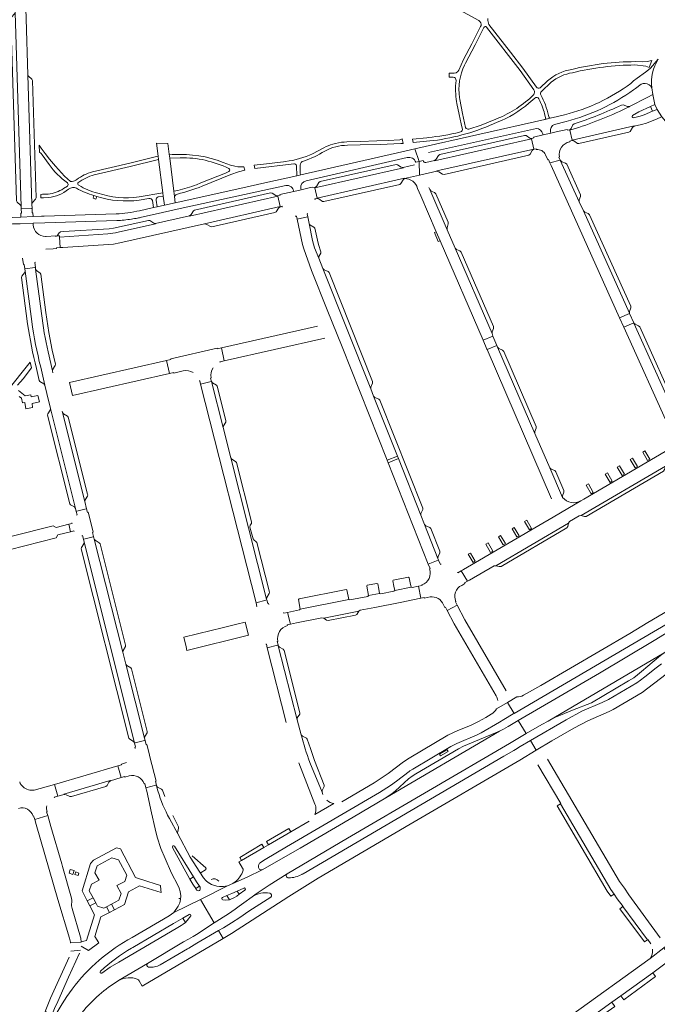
# Model space of a CAD drawing. Header units: metres. Extents: x 166325 to 190320, y 381923 to 404576.
# Tile 346 of 656: x 174056 to 174343, y 388693 to 389136. Entities that reach past the tile are written whole.
import ezdxf

# ---------------------------------------------------------------- set-up
doc = ezdxf.new("R2010")
doc.units = ezdxf.units.M
for name, color, linetype, lineweight in [('B-WE-OG-WATER_MEER-GV', 8, 'Continuous', 18), ('B-WE-VH-VERHARDING_ASFALT-GV', 8, 'Continuous', 18), ('B-WE-VH-VERHARDING_BETON-GV', 8, 'Continuous', 18), ('B-WE-VH-VERHARDING_BETONSTRAATSTEEN-GV', 8, 'Continuous', 18), ('B-WE-VH-VERHARDING_STRAATBAKSTEEN-GV', 8, 'Continuous', 18)]:
    doc.layers.add(name, color=color, linetype=linetype, lineweight=lineweight)

msp = doc.modelspace()

# ---------------------------------------------------------------- linework, layer by layer
at = {"layer": 'B-WE-OG-WATER_MEER-GV', "flags": 128}
msp.add_lwpolyline([(174089.197, 388741.18), (174090.397, 388738.99), (174091.228, 388737.474), (174094.022, 388736.655), (174095.182, 388737.267), (174097.449, 388738.464), (174100.824, 388740.245), (174101.773, 388743.241), (174099.937, 388746.789), (174103.446, 388748.64), (174104.374, 388751.425), (174100.657, 388758.378), (174097.679, 388759.277), (174091.006, 388755.707), (174089.99, 388752.551), (174091.884, 388749.241), (174088.451, 388747.402), (174087.463, 388744.343)], close=True, dxfattribs=at)
at = {"layer": 'B-WE-VH-VERHARDING_ASFALT-GV', "flags": 128}
for points in [[(174057.708, 389183.494), (174057.168, 389201.172), (174056.477, 389224.355), (174056.473, 389224.704), (174056.263, 389224.698), (174051.846, 389224.557), (174051.527, 389224.546), (174052.149, 389207.624), (174052.54, 389194.749), (174052.9, 389183.467), (174053.672, 389157.419), (174054.023, 389146.117), (174054.262, 389139.163), (174056.91, 389051.861), (174056.934, 389050.933), (174057.133, 389050.938), (174061.605, 389051.061), (174061.793, 389051.066), (174061.699, 389053.061), (174059.924, 389111.132), (174059.14, 389136.24)], [(174192.392, 389024.092), (174190.589, 389028.712), (174188.675, 389033.39), (174187.784, 389036.675), (174186.233, 389044.293), (174185.677, 389047.259), (174181.508, 389046.344), (174180.915, 389046.206), (174183.328, 389034.808), (174183.905, 389032.85), (174187.384, 389023.129), (174194.415, 389005.538), (174201.054, 388988.827), (174221.265, 388937.914), (174225.947, 388939.725), (174215.256, 388966.707), (174213.947, 388969.961)], [(174123.598, 388976.937), (174122.271, 388982.797), (174078.601, 388972.777), (174080.021, 388966.995)], [(174151.062, 388939.017), (174147.628, 388952.616), (174142.405, 388973.303), (174142.199, 388973.253), (174137.5, 388972.117), (174162.428, 388873.884), (174166.765, 388874.997), (174167.259, 388875.124), (174167.155, 388875.51)], [(174226.38, 388938.631), (174221.71, 388936.792), (174239.793, 388891.241), (174244.244, 388892.987), (174244.433, 388893.061), (174244.128, 388893.793), (174238.131, 388908.995), (174236.459, 388913.193)], [(174089.755, 388902.435), (174089.477, 388903.568), (174089.281, 388903.519), (174085.048, 388902.444), (174084.851, 388902.394), (174085.168, 388901.142), (174107.845, 388810.928), (174108.067, 388810.978), (174112.356, 388811.944), (174112.569, 388811.993), (174112.301, 388812.987), (174103.913, 388846.229), (174102.537, 388851.722)], [(174276.32, 388810.666), (174277.094, 388811.12), (174279.215, 388812.363), (174283.8, 388815.049), (174280.246, 388820.934), (174275.686, 388818.263), (174273.589, 388817.065), (174271.782, 388816.114), (174220.781, 388786.199), (174206.023, 388777.453), (174182.248, 388763.557), (174165.131, 388753.885), (174158.456, 388750.591), (174151.958, 388747.728), (174149.563, 388746.71), (174137.464, 388740.5), (174143.643, 388729.962), (174150.092, 388734.124), (174152.98, 388736.193), (174154.886, 388737.558), (174156.989, 388739.065), (174160.754, 388741.762), (174162.543, 388743.044), (174168.262, 388746.887), (174176.464, 388752.064), (174203.57, 388768.035)], [(174096.986, 388793.89), (174101.832, 388795.297), (174100.293, 388800.583), (174071.839, 388792.199), (174073.365, 388786.908), (174076.17, 388787.751), (174076.142, 388787.873), (174096.931, 388794.037)], [(174340.663, 388707.617), (174343.033, 388709.33), (174349.267, 388713.968), (174345.678, 388718.794), (174339.429, 388713.984), (174303.722, 388688.272), (174307.107, 388683.361), (174310.333, 388685.686), (174322.285, 388694.327), (174326.317, 388697.243)]]:
    msp.add_lwpolyline(points, close=True, dxfattribs=at)
for points in [[(174252.004, 389141.22), (174254.028, 389140.129), (174262.545, 389135.541)], [(174282.301, 389114.08), (174276.672, 389121.317), (174267.001, 389133.751), (174266.5, 389135.495), (174266.541, 389136.488)], [(174263.488, 389133.231), (174263.26, 389132.775), (174259.419, 389125.102), (174255.674, 389118), (174253.567, 389113.246)], [(174256.093, 389115.444), (174256.546, 389116.309), (174260.875, 389124.575), (174264.8, 389132.42)], [(174266, 389132.586), (174281.118, 389113.014), (174287.276, 389104.363)], [(174343.107, 389118.197), (174339.557, 389114.089), (174338.769, 389113.37), (174337.391, 389112.238), (174333.666, 389109.676), (174332.043, 389108.339), (174330.766, 389107.287)], [(174332.624, 389115.541), (174337.503, 389115.035), (174339.017, 389114.473), (174340.254, 389117.545), (174338.075, 389117.047), (174336.04, 389116.905), (174332.746, 389117.035)], [(174250.563, 389111.864), (174250.289, 389111.885), (174249.135, 389111.852), (174249.184, 389110.037), (174250.968, 389110.031)], [(174288.344, 389105.506), (174282.301, 389114.08)], [(174293.321, 389108.365), (174290.083, 389105.297)], [(174290.619, 389103.623), (174294.967, 389107.791)], [(174332.046, 389104.401), (174332.885, 389105.019), (174335.394, 389106.866), (174336.303, 389107.188), (174337.264, 389107.258)], [(174340.279, 389105.264), (174340.711, 389102.269), (174341.629, 389097.723), (174342.662, 389095.59), (174344.718, 389092.261), (174346.383, 389090.271), (174348.131, 389088.523), (174349.925, 389086.95), (174352.423, 389085.286)], [(174252.549, 389099.058), (174252.7, 389098.278), (174253.68, 389093.242), (174254.605, 389089.087), (174255.176, 389086.523)], [(174256.589, 389087.39), (174255.173, 389093.715), (174254.034, 389100.06), (174253.878, 389100.931)], [(174285.016, 389098.339), (174287.63, 389100.678)], [(174331.543, 389092.864), (174334.43, 389094.515), (174339.636, 389096.827), (174341.629, 389097.723), (174340.711, 389102.269), (174338.363, 389101.071), (174330.163, 389096.891), (174330.214, 389096.8)], [(174342.615, 389091.383), (174344.325, 389092.091), (174344.718, 389092.261), (174342.662, 389095.59), (174340.577, 389094.721), (174336.846, 389093.195), (174334.923, 389092.583), (174331.994, 389091.851)], [(174301.036, 389093.177), (174297.791, 389092.397), (174294.499, 389091.605), (174292.201, 389091.071), (174233.715, 389077.861), (174235.678, 389072.129), (174237.491, 389072.54)], [(174270.811, 389091.436), (174270.091, 389091.144), (174263.614, 389088.518), (174258.07, 389086.64)], [(174292.071, 389093.55), (174292.613, 389091.41), (174292.201, 389091.071), (174294.499, 389091.605), (174294.164, 389091.968), (174293.79, 389092.843)], [(174296.516, 389088.851), (174301.779, 389090.164)], [(174305.834, 389086.925), (174303.353, 389086.306), (174304.385, 389081.765), (174332.266, 389088.14), (174332.3, 389088.019), (174335.629, 389088.801), (174337.759, 389089.452), (174342.615, 389091.383)], [(174239.889, 389076.154), (174288.344, 389087)], [(174291.292, 389084.627), (174291.42, 389084.084), (174294.924, 389084.888), (174294.768, 389085.515)], [(174228.473, 389080.272), (174227.997, 389082.382), (174227.081, 389081.884), (174221.753, 389081.539), (174216.698, 389081.41), (174209.288, 389081.22), (174203.276, 389080.965), (174202.049, 389080.913)], [(174203.472, 389079.44), (174209.169, 389079.673), (174218.252, 389079.872), (174227.41, 389080.319), (174228.473, 389080.272)], [(174239.693, 389082.892), (174239.142, 389082.835), (174232.729, 389082.17), (174233.071, 389080.675), (174242.001, 389081.561)], [(174287.204, 389077.747), (174286.136, 389082.3), (174242.628, 389072.493), (174242.606, 389072.616), (174238.666, 389071.746)], [(174076.321, 389065.534), (174072.305, 389070.027), (174069.668, 389073.229), (174067.722, 389075.825), (174065.942, 389078.201), (174065.007, 389079.449), (174065.102, 389076.323), (174065.858, 389075.743), (174065.912, 389075.702), (174066.341, 389075.095), (174069.422, 389070.741)], [(174234.19, 389071.792), (174235.678, 389072.129), (174233.715, 389077.861), (174229.255, 389076.798), (174182.563, 389066.143), (174180.791, 389065.736), (174166.329, 389062.531), (174156.477, 389060.348), (174126.143, 389053.627), (174121.283, 389052.55), (174117.985, 389051.82), (174116.372, 389051.442), (174110.107, 389050.046)], [(174192.927, 389078.363), (174187.841, 389075.645)], [(174237.491, 389072.54), (174235.678, 389072.129), (174235.828, 389065.978), (174243.663, 389067.746), (174243.615, 389067.962), (174287.204, 389077.747)], [(174089.739, 389066.171), (174105.913, 389069.861), (174118.616, 389073.003), (174118.419, 389074.511), (174116.507, 389074.036), (174105.719, 389071.358), (174088.935, 389067.529)], [(174124.783, 389075.242), (174123.422, 389075.425), (174123.645, 389073.641), (174128.392, 389073.858)], [(174156.974, 389069.823), (174154.2, 389069.799), (174152.854, 389070.065), (174150.931, 389070.447), (174149.369, 389071.062), (174147.606, 389071.756)], [(174175.711, 389072.167), (174174.771, 389072.06), (174165.717, 389071.03), (174161.587, 389070.56), (174161.932, 389069.085), (174179.331, 389071.175)], [(174184.897, 389063.545), (174230.368, 389073.888)], [(174229.182, 389064.478), (174235.828, 389065.978), (174235.678, 389072.129), (174234.19, 389071.792)], [(174150.226, 389067.733), (174148.726, 389066.956), (174137.629, 389062.511), (174135.72, 389061.747)], [(174138.157, 389061.051), (174151.097, 389066.314), (174154.606, 389067.566), (174157.34, 389068.259), (174156.974, 389069.823)], [(174180.649, 389070.236), (174180.791, 389065.736), (174182.563, 389066.143), (174182.303, 389066.745), (174182.211, 389070.575)], [(174233.568, 389070.631), (174228.586, 389069.479), (174228.604, 389069.311), (174188.907, 389060.295), (174189.944, 389055.68), (174229.123, 389064.653), (174229.182, 389064.478)], [(174079.122, 389063.162), (174076.321, 389065.534)], [(174077.679, 389061.126), (174075.975, 389059.969)], [(174111.018, 389047.088), (174115.708, 389048.158), (174128.388, 389051.05), (174175.827, 389061.406)], [(174127.252, 389059.14), (174125.499, 389058.786), (174125.788, 389056.468)], [(174179.342, 389058.712), (174182.743, 389059.479), (174182.617, 389060.049)], [(174069.028, 389057.498), (174066.904, 389057.434), (174066.508, 389057.422), (174065.705, 389057.398), (174065.748, 389055.827), (174066.947, 389055.882), (174069.166, 389055.983)], [(174089.613, 389056.832), (174090.882, 389056.459)], [(174139.286, 389044.151), (174173.209, 389051.945), (174172.263, 389056.59), (174132.557, 389047.634), (174132.552, 389047.765), (174117.296, 389044.336), (174117.332, 389044.146), (174100.443, 389040.334)], [(174118.509, 389056.247), (174120.76, 389056.562), (174120.571, 389058.014), (174109.87, 389056.32)], [(174109.94, 389054.793), (174114.303, 389055.51)], [(174115.951, 389054.656), (174116.372, 389051.442), (174117.985, 389051.82), (174117.509, 389054.734)], [(174030.047, 389041.369), (174041.128, 389043.202), (174044.231, 389043.551), (174051.826, 389044.036), (174053.07, 389044.085), (174056.51, 389044.22), (174062.297, 389044.448), (174067.548, 389044.591), (174099.832, 389045.594)], [(174099.563, 389048.615), (174067.177, 389047.575), (174065.978, 389047.537), (174062.255, 389047.393), (174056.769, 389047.18), (174052.975, 389047.033), (174048.913, 389046.876), (174046.114, 389046.677), (174043.833, 389046.515), (174040.998, 389046.23), (174032.001, 389044.859)], [(174095.796, 389039.643), (174074.175, 389038.217), (174074.482, 389033.441), (174075.698, 389033.535), (174098.334, 389034.99), (174101.281, 389035.561), (174139.286, 389044.151)], [(174066.015, 389003.879), (174063.388, 389023.848), (174063.306, 389024.501), (174063.113, 389024.476), (174058.762, 389023.923), (174058.552, 389023.896), (174058.698, 389022.901), (174061.666, 389000.313)], [(174201.054, 388988.827), (174194.415, 389005.538)], [(174190.1, 388998.184), (174146.849, 388988.396), (174148.179, 388982.544), (174193.348, 388992.836)], [(174071.151, 388977.223), (174070.983, 388978.028), (174069.013, 388986.567)], [(174065.684, 388979.708), (174067.575, 388971.639), (174068.47, 388967.919), (174070.099, 388961.143), (174081.358, 388916.27), (174081.684, 388914.934), (174081.881, 388914.983), (174086.123, 388916.035), (174086.335, 388916.088), (174085.515, 388919.302), (174075.475, 388959.315), (174075.347, 388959.907)], [(174080.021, 388966.995), (174078.601, 388972.777)], [(174079.124, 388905.804), (174078.312, 388909.148), (174072.57, 388907.68), (174071.306, 388908.451), (174052.847, 388903.723), (174042.612, 388901.032), (174042.462, 388900.988), (174042.443, 388900.983), (174033.43, 388898.928)], [(174044.305, 388895.85), (174072.649, 388903.064), (174073.39, 388904.364), (174079.124, 388905.804)], [(174396.313, 388894.21), (174366.82, 388874.72), (174349.751, 388862.175), (174341.291, 388856.843), (174316.689, 388842.279), (174280.246, 388820.934), (174283.8, 388815.049), (174290.751, 388819.122), (174293.601, 388820.686), (174345.742, 388851.304), (174392.701, 388879.349)], [(174252.743, 388872.739), (174248.286, 388870.438), (174251.496, 388864.402), (174270.358, 388831.958)], [(174274.782, 388834.348), (174256.195, 388866.168), (174252.743, 388872.739)], [(174180.85, 388821.306), (174172.425, 388854.519), (174172.335, 388854.895), (174172.126, 388854.842), (174167.484, 388853.658), (174176.028, 388820.054)], [(174270.386, 388826.239), (174275.314, 388829.1), (174279.578, 388831.576)], [(174182.723, 388814.519), (174180.85, 388821.306)], [(174181.641, 388801.955), (174188.898, 388783.331)], [(174192.481, 388787.752), (174192.122, 388788.704), (174186.644, 388802.139)], [(174118.362, 388789.32), (174117.722, 388791.641), (174117.662, 388791.885), (174117.468, 388791.835), (174112.964, 388790.685), (174113.332, 388789.25), (174115.425, 388779.497), (174117.099, 388772.233), (174118.072, 388768.561), (174119.731, 388763.376), (174121.544, 388758.855), (174124.473, 388752.355), (174127.229, 388746.983), (174127.922, 388745.604), (174128.386, 388744.132), (174128.629, 388742.211), (174128.461, 388740.466), (174128.46, 388740.451), (174128.198, 388739.079), (174127.508, 388737.442), (174125.483, 388734.694), (174137.464, 388740.5), (174149.563, 388746.71), (174147.827, 388746.335), (174146.165, 388746.311), (174146.052, 388746.309), (174144.873, 388746.489), (174142.416, 388747.303), (174141.193, 388747.977), (174141.092, 388748.057), (174139.889, 388749.014), (174138.796, 388750.27), (174137.158, 388752.853), (174132.885, 388759.588), (174127.26, 388769.989)], [(174127.26, 388769.989), (174123.489, 388776.83)], [(174135.328, 388745.416), (174134.041, 388747.455), (174132.697, 388749.586), (174124.881, 388763.865)], [(174125.799, 388764.402), (174134.391, 388750.649)], [(174134.391, 388750.649), (174135.745, 388748.481), (174137.033, 388746.42)], [(174147.365, 388741.369), (174149.372, 388742.237), (174151.61, 388743.204), (174153.973, 388744.227), (174156.898, 388745.646)], [(174157.452, 388744.752), (174154.839, 388742.831)], [(174100.673, 388704.103), (174113.672, 388711.799), (174129.913, 388721.412), (174132.092, 388722.7), (174134.183, 388723.937), (174135.648, 388724.803), (174143.643, 388729.962), (174137.464, 388740.5), (174125.483, 388734.694), (174123.369, 388733.141), (174106.742, 388723.436)], [(174154.839, 388742.831), (174153.801, 388742.065), (174152.704, 388741.385), (174150.482, 388740.346), (174148.894, 388740.177), (174147.437, 388740.401)], [(174133.156, 388733.147), (174131.539, 388731.039), (174130.703, 388730.235), (174129.756, 388729.482), (174128.742, 388728.822), (174126.528, 388727.521), (174100.721, 388712.344), (174096.93, 388710.02), (174093.155, 388707.462)], [(174125.311, 388729.67), (174127.481, 388730.934), (174129.609, 388732.174), (174132.401, 388733.799)], [(174106.526, 388718.67), (174107.02, 388718.959), (174125.311, 388729.67)], [(174079.789, 388700.193), (174077.496, 388696.946), (174075.283, 388693.568), (174072.707, 388689.16), (174071.883, 388687.585), (174070.31, 388684.581), (174067.917, 388678.713), (174052.901, 388638.852), (174051.097, 388634.716)]]:
    msp.add_lwpolyline(points, dxfattribs=at)
at = {"layer": 'B-WE-VH-VERHARDING_ASFALT-GV'}
for points in [[(174262.545, 389135.541, -0.2887903), (174263.488, 389133.231)], [(174264.8, 389132.42, -0.5035239), (174266, 389132.586)], [(174332.746, 389117.035, 0.0615231), (174304.261, 389113.529)], [(174340.279, 389105.264, -0.1791583), (174343.107, 389118.197)], [(174253.567, 389113.246, -0.3304565), (174250.563, 389111.864)], [(174253.878, 389100.931, -0.1566563), (174256.093, 389115.444)], [(174304.261, 389113.529, 0.144611), (174293.321, 389108.365)], [(174294.967, 389107.791, -0.1322738), (174304.6, 389112.049)], [(174304.6, 389112.049, -0.057826), (174332.624, 389115.541)], [(174250.968, 389110.031, -0.4345165), (174252.287, 389108.525)], [(174252.287, 389108.525, 0.0760763), (174252.549, 389099.058)], [(174330.766, 389107.287, -0.0997811), (174301.036, 389093.177)], [(174337.264, 389107.258, -0.2684278), (174340.279, 389105.264)], [(174287.276, 389104.363, -0.2496074), (174287.194, 389102.229)], [(174290.083, 389105.297, -0.3960472), (174288.344, 389105.506)], [(174290.313, 389102.048, -0.3150471), (174290.619, 389103.623)], [(174301.779, 389090.164, 0.0947635), (174332.046, 389104.401)], [(174287.194, 389102.229, -0.0952781), (174270.811, 389091.436)], [(174270.816, 389089.822, 0.0847289), (174285.016, 389098.339)], [(174287.63, 389100.678, -0.4960163), (174289.49, 389100.275)], [(174289.49, 389100.275, -0.059259), (174292.071, 389093.55)], [(174293.79, 389092.843, 0.0759766), (174290.313, 389102.048)], [(174242.001, 389081.561, 0.0776202), (174270.816, 389089.822)], [(174331.994, 389091.851, -0.8071261), (174331.543, 389092.864)], [(174253.855, 389085.369, -0.0335907), (174239.693, 389082.892)], [(174255.176, 389086.523, -0.3803865), (174253.855, 389085.369)], [(174258.07, 389086.64, -0.3324767), (174256.589, 389087.39)], [(174288.344, 389087, -0.321343), (174291.292, 389084.627)], [(174294.768, 389085.515, -0.3550689), (174296.516, 389088.851)], [(174202.049, 389080.913, 0.0564782), (174196.899, 389079.971)], [(174183.715, 389072.346, 0.0611628), (174193.297, 389076.846)], [(174196.899, 389079.971, 0.0462814), (174192.927, 389078.363)], [(174193.297, 389076.846, -0.1315369), (174203.472, 389079.44)], [(174125.482, 389075.285, 0.004188), (174124.783, 389075.242)], [(174147.606, 389071.756, 0.107079), (174125.482, 389075.285)], [(174128.392, 389073.858, -0.1151916), (174150.239, 389069.041)], [(174187.841, 389075.645, -0.0772965), (174175.711, 389072.167)], [(174182.211, 389070.575, -0.3281252), (174183.715, 389072.346)], [(174230.368, 389073.888, -0.4187684), (174234.19, 389071.792)], [(174238.666, 389071.746, -0.4233989), (174237.491, 389072.54)], [(174069.422, 389070.741, 0.0687964), (174077.662, 389062.558)], [(174088.935, 389067.529, 0.0953475), (174081.947, 389064.031)], [(174150.239, 389069.041, -0.5541021), (174150.226, 389067.733)], [(174179.331, 389071.175, -0.3656895), (174180.649, 389070.236)], [(174079.859, 389063.242, -0.0326219), (174079.122, 389063.162)], [(174081.947, 389064.031, -0.0961705), (174079.859, 389063.242)], [(174082.444, 389062.518, -0.105401), (174089.739, 389066.171)], [(174182.617, 389060.049, -0.4098862), (174184.897, 389063.545)], [(174075.975, 389059.969, -0.113716), (174069.028, 389057.498)], [(174069.166, 389055.983, 0.1446545), (174078.189, 389059.66)], [(174077.662, 389062.558, -0.4765113), (174077.679, 389061.126)], [(174078.189, 389059.66, -0.2801884), (174081.798, 389060.15)], [(174081.798, 389060.15, 0.0499884), (174089.613, 389056.832)], [(174082.821, 389061.51, -0.5682139), (174082.444, 389062.518)], [(174091.307, 389057.958, -0.0845979), (174082.821, 389061.51)], [(174127.107, 389057.55, 0.0397425), (174138.157, 389061.051)], [(174135.72, 389061.747, -0.0335957), (174127.252, 389059.14)], [(174175.827, 389061.406, -0.4326417), (174179.342, 389058.712)], [(174090.882, 389056.459, 0.1107379), (174109.94, 389054.793)], [(174109.87, 389056.32, -0.1180049), (174091.307, 389057.958)], [(174114.303, 389055.51, -0.3186712), (174115.951, 389054.656)], [(174117.509, 389054.734, -0.3756989), (174118.509, 389056.247)], [(174125.788, 389056.468, -0.1931168), (174127.107, 389057.55)], [(174110.107, 389050.046, -0.0400832), (174099.563, 389048.615)], [(174099.832, 389045.594, 0.0238944), (174106.408, 389046.247)], [(174106.408, 389046.247, 0.0109544), (174109.243, 389046.726)], [(174109.243, 389046.726, 0.0068215), (174111.018, 389047.088)], [(174100.443, 389040.334, -0.0298505), (174095.796, 389039.643)], [(174061.666, 389000.313, 0.0238762), (174065.684, 388979.708)], [(174270.358, 388831.958, -0.0833838), (174270.993, 388829.979)], [(174197.411, 388783.693, -0.149491), (174194.247, 388785.081)], [(174188.898, 388783.331, -0.0506134), (174189.249, 388782.158)], [(174189.249, 388782.158, -0.1464089), (174188.898, 388778.741)], [(174124.881, 388763.865, -0.9575842), (174125.799, 388764.402)], [(174136.718, 388744.442, -0.2875918), (174135.328, 388745.416)], [(174156.898, 388745.646, -0.8958653), (174157.452, 388744.752)], [(174132.401, 388733.799, -0.6837789), (174133.156, 388733.147)], [(174106.742, 388723.436, 0.1072049), (174079.789, 388700.193)], [(174092.53, 388708.333, -0.0514745), (174106.526, 388718.67)], [(174093.155, 388707.462, -0.8941774), (174092.53, 388708.333)], [(174092.028, 388697.68, -0.0454987), (174100.673, 388704.103)], [(174075.628, 388677.164, -0.0871834), (174092.028, 388697.68)]]:
    msp.add_lwpolyline(points, format="xyb", dxfattribs=at)
at = {"layer": 'B-WE-VH-VERHARDING_BETON-GV', "flags": 128}
for points in [[(174245.292, 388804.995), (174248.705, 388806.973), (174248.21, 388807.762), (174244.849, 388805.813)], [(174080.673, 388753.485), (174078.973, 388753.979), (174078.48, 388752.293), (174080.155, 388751.775)], [(174082.863, 388752.376), (174081.445, 388752.871), (174081.039, 388751.705), (174082.451, 388751.23)]]:
    msp.add_lwpolyline(points, close=True, dxfattribs=at)
at = {"layer": 'B-WE-VH-VERHARDING_BETONSTRAATSTEEN-GV', "flags": 128}
for points in [[(174054.262, 389139.163), (174053.976, 389138.465), (174052.598, 389137.005), (174052.345, 389136.45), (174054.847, 389054.486), (174055.105, 389053.907), (174056.592, 389052.552), (174056.91, 389051.861)], [(174060.26, 389110.446), (174059.924, 389111.132), (174061.699, 389053.061), (174061.988, 389053.754), (174063.387, 389055.192), (174063.626, 389055.771), (174062.021, 389108.562), (174061.78, 389109.108)], [(174329.932, 389085.362), (174330.492, 389085.713), (174331.59, 389087.466), (174332.3, 389088.019), (174332.266, 389088.14), (174304.385, 389081.765), (174304.436, 389081.541), (174305.125, 389081.381), (174306.834, 389080.275), (174307.484, 389080.18)], [(174123.645, 389073.641), (174123.422, 389075.425), (174122.85, 389080.266), (174117.718, 389080.326), (174118.419, 389074.511), (174118.616, 389073.003), (174120.571, 389058.014), (174120.76, 389056.562), (174121.283, 389052.55), (174126.143, 389053.627), (174125.788, 389056.468), (174125.499, 389058.786)], [(174286.136, 389082.3), (174286.079, 389082.543), (174285.443, 389082.69), (174283.697, 389083.798), (174283.054, 389083.895), (174244.935, 389075.273), (174244.394, 389074.926), (174243.272, 389073.148), (174242.606, 389072.616), (174242.628, 389072.493)], [(174286.522, 389077.105), (174287.23, 389077.636), (174287.204, 389077.747), (174243.615, 389067.962), (174243.663, 389067.746), (174244.508, 389067.556), (174246.226, 389066.498), (174246.866, 389066.382), (174284.967, 389075.008), (174285.519, 389075.39)], [(174309.492, 389049.943), (174307.626, 389054.068), (174299.1, 389072.78), (174294.445, 389071.622), (174295.002, 389070.381), (174325.768, 389001.933), (174330.179, 389003.924), (174330.143, 389004.007)], [(174301.436, 389071.484), (174299.856, 389072.081), (174299.1, 389072.78), (174307.626, 389054.068), (174307.605, 389054.872), (174308.163, 389056.479), (174308.168, 389057.255), (174301.995, 389070.957)], [(174228.586, 389069.479), (174227.692, 389069.665), (174225.975, 389070.729), (174225.338, 389070.831), (174191.205, 389063.111), (174190.671, 389062.725), (174189.579, 389060.984), (174188.869, 389060.467), (174188.907, 389060.295), (174228.604, 389069.311)], [(174228.462, 389063.927), (174229.182, 389064.478), (174229.123, 389064.653), (174189.944, 389055.68), (174189.982, 389055.51), (174190.675, 389055.341), (174192.3, 389054.24), (174192.951, 389054.165), (174226.959, 389061.845), (174227.477, 389062.203)], [(174242.653, 389058.241), (174241.153, 389058.885), (174240.494, 389059.51), (174248.26, 389041.48), (174248.246, 389042.354), (174248.807, 389044.151), (174248.749, 389044.924), (174243.181, 389057.705)], [(174090.882, 389056.459), (174089.613, 389056.832), (174089.282, 389055.682), (174090.49, 389055.291)], [(174172.263, 389056.59), (174172.241, 389056.699), (174171.362, 389056.91), (174169.618, 389057.968), (174168.996, 389058.077), (174134.786, 389050.346), (174134.354, 389049.964), (174133.25, 389048.313), (174132.552, 389047.765), (174132.557, 389047.634)], [(174061.793, 389051.066), (174061.605, 389051.061), (174057.133, 389050.938), (174056.934, 389050.933), (174057.025, 389048.915), (174056.719, 389048.903), (174056.769, 389047.18), (174062.255, 389047.393), (174062.174, 389049.124), (174061.882, 389049.112)], [(174172.514, 389051.229), (174173.241, 389051.789), (174173.209, 389051.945), (174139.286, 389044.151), (174140.283, 389043.916), (174141.997, 389042.887), (174142.619, 389042.803), (174170.94, 389049.169), (174171.469, 389049.535)], [(174310.094, 389049.344), (174309.492, 389049.943), (174330.143, 389004.007), (174330.119, 389004.798), (174330.771, 389006.381), (174330.741, 389007.131), (174312.221, 389048.263), (174311.663, 389048.776)], [(174186.662, 389043.674), (174186.233, 389044.293), (174187.784, 389036.675), (174188.675, 389033.39), (174190.589, 389028.712), (174190.627, 389029.517), (174191.48, 389030.909), (174191.55, 389031.557), (174190.509, 389034.892), (174190.003, 389036.823), (174188.802, 389042.153), (174188.436, 389042.671)], [(174243.389, 389040.607), (174242.522, 389040.239), (174244.257, 389036.15), (174245.142, 389036.548)], [(174252.428, 389032.673), (174251.837, 389033.246), (174268.429, 388994.813), (174268.438, 388995.641), (174269.062, 388997.142), (174269.054, 388997.936), (174254.552, 389031.481), (174254.004, 389032.017)], [(174192.959, 389023.508), (174192.392, 389024.092), (174213.947, 388969.961), (174213.961, 388970.759), (174214.782, 388972.567), (174214.795, 388973.236), (174195.268, 389022.331), (174194.795, 389022.785)], [(174330.179, 389003.924), (174325.768, 389001.933), (174327.707, 388997.637), (174332.067, 388999.611)], [(174332.688, 388998.993), (174332.119, 388999.491), (174351.539, 388956.32), (174351.497, 388957.159), (174352.123, 388958.734), (174352.093, 388959.495), (174334.857, 388997.853), (174334.292, 388998.372)], [(174268.864, 388993.734), (174264.453, 388991.836), (174266.171, 388987.842), (174266.27, 388987.612), (174270.571, 388989.494)], [(174271.464, 388988.132), (174270.875, 388988.738), (174287.675, 388949.964), (174287.661, 388950.791), (174288.271, 388952.316), (174288.278, 388953.087), (174273.667, 388986.813), (174273.138, 388987.351)], [(174142.877, 388972.677), (174142.405, 388973.303), (174147.628, 388952.616), (174147.776, 388953.35), (174148.826, 388955.067), (174148.915, 388955.702), (174145.012, 388971.18), (174144.601, 388971.708)], [(174215.81, 388966.158), (174215.256, 388966.707), (174225.947, 388939.725), (174226.38, 388938.631), (174236.459, 388913.193), (174236.504, 388913.96), (174237.355, 388915.78), (174237.353, 388916.41), (174218.075, 388964.919), (174217.638, 388965.389)], [(174070.099, 388961.143), (174069.953, 388960.396), (174068.888, 388958.727), (174068.772, 388958.112), (174078.753, 388918.338), (174079.128, 388917.871), (174080.877, 388916.894), (174081.358, 388916.27)], [(174075.942, 388958.706), (174075.475, 388959.315), (174085.515, 388919.302), (174085.644, 388920.05), (174086.745, 388921.75), (174086.827, 388922.361), (174086.746, 388922.682), (174078.054, 388957.248), (174077.688, 388957.724)], [(174151.56, 388938.366), (174151.062, 388939.017), (174167.155, 388875.51), (174167.274, 388876.283), (174168.321, 388877.996), (174168.417, 388878.624), (174162.779, 388900.906), (174162.403, 388901.433), (174161.53, 388901.939), (174161.064, 388902.553), (174159.69, 388907.896), (174159.814, 388908.664), (174160.326, 388909.526), (174160.441, 388910.176), (174153.691, 388936.843), (174153.263, 388937.388)], [(174226.38, 388938.631), (174225.947, 388939.725), (174221.265, 388937.914), (174221.71, 388936.792)], [(174294.961, 388933.947), (174294.357, 388934.541), (174300.152, 388921.192), (174300.148, 388921.975), (174300.756, 388923.607), (174300.722, 388924.376), (174297.123, 388932.71), (174296.588, 388933.258)], [(174346.296, 388935.275), (174308.427, 388913.01), (174309.98, 388912.558), (174310.741, 388912.658), (174345.449, 388933.044), (174345.907, 388933.675)], [(174238.677, 388908.435), (174238.131, 388908.995), (174244.128, 388893.793), (174244.188, 388894.573), (174245.038, 388896.36), (174245.024, 388896.975), (174240.988, 388907.263), (174240.526, 388907.692)], [(174302.785, 388909.69), (174270.116, 388890.527), (174271.712, 388890.084), (174272.511, 388890.145), (174302.013, 388907.521), (174302.463, 388908.136)], [(174085.168, 388901.142), (174085.039, 388900.396), (174083.971, 388898.677), (174083.875, 388898.073), (174105.304, 388813.009), (174105.667, 388812.509), (174107.406, 388811.492), (174107.845, 388810.928)], [(174090.546, 388901.627), (174090.236, 388901.796), (174089.755, 388902.435), (174102.537, 388851.722), (174102.666, 388852.46), (174103.746, 388854.219), (174103.828, 388854.846), (174092.366, 388900.396), (174091.962, 388900.86)], [(174227.172, 388874.026), (174236.449, 388875.981), (174235.385, 388881.276), (174232.51, 388880.692), (174232.143, 388880.845), (174224.747, 388879.381), (174224.369, 388879.001), (174218.437, 388877.827), (174217.946, 388878.047), (174212.983, 388877.071), (174212.597, 388876.686), (174204.609, 388875.122), (174204.107, 388875.329), (174182.269, 388870.976), (174181.979, 388870.633), (174176.579, 388869.548), (174177.881, 388864.235), (174180.612, 388864.861), (174192.056, 388867.102), (174192.826, 388866.922), (174208.549, 388870.036), (174209.198, 388870.496), (174215.729, 388871.778)], [(174217.082, 388882.326), (174216.709, 388882.566), (174212.38, 388881.712), (174212.145, 388881.366), (174212.983, 388877.071), (174217.946, 388878.047), (174217.544, 388880.038)], [(174231.202, 388885.124), (174230.85, 388885.358), (174224.072, 388884.046), (174223.821, 388883.661), (174224.333, 388881.373), (174224.747, 388879.381), (174232.143, 388880.845), (174231.707, 388882.828)], [(174182.269, 388870.976), (174204.107, 388875.329), (174203.279, 388879.609), (174202.88, 388879.834), (174181.737, 388875.629), (174181.495, 388875.287)], [(174208.549, 388870.036), (174192.826, 388866.922), (174194.136, 388865.979), (174194.899, 388865.832), (174207.047, 388868.221), (174207.685, 388868.653)], [(174157.549, 388865.161), (174153.837, 388864.245), (174148.952, 388863.04), (174147.179, 388862.602), (174142.265, 388861.39), (174129.961, 388858.354), (174131.013, 388854.045), (174131.402, 388852.449), (174159.032, 388859.23)], [(174172.921, 388853.908), (174172.425, 388854.519), (174180.85, 388821.306), (174180.971, 388822.082), (174182.055, 388823.759), (174182.145, 388824.381), (174175.051, 388852.422), (174174.649, 388852.939)], [(174335.589, 388842.958), (174344.087, 388850.161), (174345.742, 388851.304), (174293.601, 388820.686), (174296.937, 388822.377), (174299.225, 388823.373), (174304.615, 388825.525), (174313.085, 388828.905), (174329.801, 388838.704), (174332.066, 388840.123), (174333.823, 388841.462)], [(174106.516, 388844.173), (174106.126, 388844.658), (174104.402, 388845.62), (174103.913, 388846.229), (174112.301, 388812.987), (174112.425, 388813.731), (174113.485, 388815.431), (174113.585, 388816.036)], [(174271.782, 388816.114), (174255.668, 388809.349), (174253.426, 388808.248), (174234.162, 388796.982), (174232.567, 388795.97), (174230.968, 388794.738), (174225.07, 388789.362), (174223.521, 388788.07), (174220.781, 388786.199)], [(174096.308, 388793.282), (174096.986, 388793.89), (174096.931, 388794.037), (174076.142, 388787.873), (174076.17, 388787.751), (174077.084, 388787.601), (174078.757, 388786.83), (174079.521, 388786.743), (174094.878, 388791.317), (174095.484, 388791.802)], [(174299.227, 388783.546), (174297.676, 388782.604), (174320.22, 388744.321), (174321.753, 388741.946), (174323.288, 388742.895), (174321.859, 388745.023)], [(174178.074, 388770.925), (174177.129, 388772.48), (174167.137, 388766.583), (174168.058, 388765.068)], [(174114.265, 388748.469), (174108.306, 388750.324), (174101.521, 388763.212), (174099.784, 388763.718), (174089.399, 388758.236), (174088.131, 388756.749), (174084.308, 388744.401), (174086.623, 388739.879), (174089.197, 388741.18), (174087.463, 388744.343), (174088.451, 388747.402), (174091.884, 388749.241), (174089.99, 388752.551), (174091.006, 388755.707), (174097.679, 388759.277), (174100.657, 388758.378), (174104.374, 388751.425), (174103.446, 388748.64), (174099.937, 388746.789), (174101.773, 388743.241), (174100.824, 388740.245), (174097.449, 388738.464), (174098.785, 388735.871), (174103.402, 388738.307), (174105.148, 388743.904), (174110.141, 388746.594), (174119.813, 388743.622), (174119.59, 388744.91), (174119.507, 388746.838), (174116.282, 388747.841)], [(174165.957, 388763.839), (174165.054, 388765.342), (174155.076, 388759.451), (174155.822, 388758.034)], [(174089.197, 388741.18), (174086.623, 388739.879), (174087.748, 388737.679), (174090.397, 388738.99)], [(174097.449, 388738.464), (174095.182, 388737.267), (174096.549, 388734.691), (174098.785, 388735.871)], [(174327.262, 388737.388), (174325.915, 388736.375), (174336.974, 388721.433), (174338.298, 388722.393)], [(174340.663, 388707.617), (174326.317, 388697.243), (174327.674, 388695.47), (174341.91, 388705.9)], [(174322.285, 388694.327), (174310.333, 388685.686), (174311.553, 388683.989), (174323.585, 388692.49)]]:
    msp.add_lwpolyline(points, close=True, dxfattribs=at)
at = {"layer": 'B-WE-VH-VERHARDING_BETONSTRAATSTEEN-GV'}
for points in [[(174326.552, 389097.521, -0.0302239), (174305.299, 389089.064)], [(174305.834, 389086.925, 0.0347911), (174330.214, 389096.8)], [(174298.76, 389074.206, -0.4231436), (174303.367, 389080.987)], [(174288.29, 389077.483, -0.3378119), (174292.521, 389075.18)], [(174229.182, 389064.478, -0.3461317), (174234.975, 389060.079)], [(174067.808, 389038.462, -0.4021463), (174062.36, 389043.701)], [(174066.015, 389003.879, 0.0232607), (174069.013, 388986.567)], [(174059.808, 388999.207, 0.0252927), (174063.764, 388979.168)], [(174142.319, 388974.923, -0.2031901), (174143.135, 388979.442)], [(174129.722, 388978.019, -0.2038981), (174134.2, 388977.344)], [(174308.37, 388919.618, -0.3611349), (174300.152, 388921.192)], [(174240.318, 388889.122, -0.4213083), (174236.924, 388881.896)], [(174252.246, 388874.401, -0.4050321), (174254.8, 388881.682)], [(174240.599, 388876.459, -0.3582324), (174246.585, 388872.982)], [(174172.261, 388856.514, -0.4034306), (174176.551, 388863.627)], [(174182.723, 388814.519, 0.0323239), (174186.644, 388802.139)], [(174057.783, 388791.067, -0.1245937), (174056.259, 388793.331)], [(174105.487, 388796.062, -0.390954), (174112.157, 388792.541)], [(174062.806, 388789.618, -0.2105176), (174057.783, 388791.067)], [(174118.362, 388789.32, 0.0484534), (174123.489, 388776.83)], [(174055.721, 388781.409, -0.4335703), (174062.235, 388777.979)], [(174068.645, 388779.906, -0.156357), (174068.388, 388782.663)], [(174114.134, 388710.113, -0.6085732), (174113.672, 388711.799)], [(174119.312, 388711.1, -0.1674163), (174114.134, 388710.113)], [(174100.673, 388704.103, -0.2286771), (174109.291, 388704.619)], [(174109.291, 388704.619, -0.229966), (174109.863, 388703.991)]]:
    msp.add_lwpolyline(points, format="xyb", dxfattribs=at)
at = {"layer": 'B-WE-VH-VERHARDING_BETONSTRAATSTEEN-GV', "flags": 128}
for points in [[(174330.163, 389096.891), (174329.218, 389096.89), (174327.359, 389097.615), (174326.552, 389097.521)], [(174330.214, 389096.8), (174330.163, 389096.891)], [(174340.577, 389094.721), (174339.636, 389096.827), (174334.43, 389094.515), (174331.543, 389092.864)], [(174331.994, 389091.851), (174334.923, 389092.583), (174336.846, 389093.195), (174340.577, 389094.721)], [(174304.436, 389081.541), (174304.385, 389081.765), (174303.353, 389086.306), (174303.322, 389086.444), (174302.326, 389086.206), (174302.248, 389086.568), (174297.299, 389085.433), (174294.924, 389084.888), (174291.42, 389084.084), (174287.14, 389083.103), (174287.223, 389082.728), (174286.304, 389082.491), (174286.079, 389082.543), (174286.136, 389082.3), (174287.204, 389077.747), (174287.23, 389077.636), (174288.222, 389077.86), (174288.29, 389077.483)], [(174305.299, 389089.064), (174304.8, 389088.637), (174303.958, 389086.96), (174303.322, 389086.444), (174303.353, 389086.306), (174305.834, 389086.925)], [(174303.367, 389080.987), (174303.314, 389081.334), (174304.282, 389081.577), (174304.436, 389081.541)], [(174292.521, 389075.18), (174293.493, 389072.975), (174293.768, 389073.08), (174294.445, 389071.622), (174299.1, 389072.78), (174298.488, 389074.157), (174298.76, 389074.206)], [(174243.663, 389067.746), (174235.828, 389065.978), (174229.182, 389064.478)], [(174188.949, 389054.947), (174188.843, 389055.313), (174189.813, 389055.552), (174189.982, 389055.51), (174189.944, 389055.68), (174188.907, 389060.295), (174188.869, 389060.467), (174187.673, 389060.589), (174185.748, 389060.157), (174182.743, 389059.479), (174179.342, 389058.712), (174173.163, 389057.317), (174173.22, 389056.957), (174172.241, 389056.699), (174172.263, 389056.59), (174173.209, 389051.945), (174173.241, 389051.789), (174174.213, 389052.022), (174174.236, 389051.698)], [(174234.975, 389060.079), (174236.392, 389056.8), (174243.389, 389040.607), (174245.142, 389036.548), (174264.453, 388991.836), (174268.864, 388993.734), (174268.429, 388994.813), (174251.837, 389033.246)], [(174251.837, 389033.246), (174248.26, 389041.48), (174240.494, 389059.51), (174240.119, 389060.433)], [(174117.296, 389044.336), (174116.45, 389044.473), (174114.721, 389045.598), (174114.068, 389045.718), (174098.437, 389042.205), (174096.425, 389041.936), (174075.992, 389040.639), (174074.568, 389040.544), (174074.462, 389040.468), (174074.043, 389040.166), (174073.081, 389038.771), (174074.135, 389038.824), (174074.175, 389038.217), (174095.796, 389039.643)], [(174180.064, 389047.528), (174180.528, 389047.666), (174180.915, 389046.206), (174181.508, 389046.344), (174185.677, 389047.259), (174185.409, 389048.689), (174185.681, 389048.737)], [(174062.36, 389043.701), (174062.297, 389044.448), (174056.51, 389044.22)], [(174100.443, 389040.334), (174117.332, 389044.146), (174117.296, 389044.336)], [(174074.175, 389038.217), (174074.135, 389038.824), (174073.081, 389038.771), (174072.524, 389038.408), (174072.517, 389038.72), (174068.219, 389038.477), (174068.013, 389038.466), (174067.808, 389038.462)], [(174067.975, 389032.69), (174071.286, 389032.912), (174072.797, 389033.013), (174072.781, 389033.312), (174074.482, 389033.441), (174074.175, 389038.217)], [(174057.561, 389028.744), (174057.946, 389025.834), (174058.245, 389025.879), (174058.552, 389023.896), (174058.762, 389023.923), (174063.113, 389024.476), (174063.306, 389024.501), (174063.016, 389026.833), (174063.287, 389026.873)], [(174058.698, 389022.901), (174058.455, 389022.152), (174057.217, 389020.615), (174057.064, 389020.023), (174059.808, 388999.207)], [(174061.666, 389000.313), (174058.698, 389022.901)], [(174063.816, 389023.201), (174063.388, 389023.848), (174066.015, 389003.879)], [(174069.013, 388986.567), (174070.983, 388978.028), (174071.132, 388978.791), (174072.236, 388980.487), (174072.346, 388981.055), (174070.904, 388987.367), (174069.342, 388995.263), (174067.974, 389004.317), (174065.737, 389021.522), (174065.438, 389022.039), (174063.816, 389023.201)], [(174332.119, 388999.491), (174332.067, 388999.611), (174327.707, 388997.637), (174348.443, 388951.516), (174349.042, 388950.185)], [(174352.96, 388953.122), (174351.539, 388956.32), (174332.119, 388999.491)], [(174146.282, 388981.83), (174146.205, 388982.094), (174148.179, 388982.544), (174146.849, 388988.396), (174145.026, 388987.983), (174144.961, 388988.253), (174124.139, 388983.548), (174124.223, 388983.244), (174122.271, 388982.797), (174123.598, 388976.937), (174125.468, 388977.364), (174125.524, 388977.056), (174129.722, 388978.019)], [(174270.875, 388988.738), (174270.571, 388989.494), (174266.27, 388987.612), (174295.1, 388920.579)], [(174300.152, 388921.192), (174294.357, 388934.541), (174287.675, 388949.964), (174270.875, 388988.738)], [(174055.269, 388971.708), (174057.832, 388974.534), (174061.539, 388979.442), (174060.919, 388982.034), (174050.353, 388968.613)], [(174063.764, 388979.168), (174065.003, 388973.736), (174065.377, 388973.24), (174067.118, 388972.242), (174067.575, 388971.639), (174065.684, 388979.708)], [(174136.839, 388973.566), (174137.117, 388973.627), (174137.5, 388972.117), (174142.199, 388973.253), (174142.405, 388973.303), (174142.019, 388974.836), (174142.319, 388974.923)], [(174055.966, 388966.544), (174057.015, 388965.825), (174057.459, 388963.634), (174058.586, 388963.879), (174058.961, 388961.006), (174062.028, 388961.547), (174061.861, 388963.422), (174065.117, 388964.127), (174064.422, 388966.946), (174061.42, 388966.33), (174061.286, 388967.308), (174058.648, 388966.876), (174055.669, 388969.189)], [(174346.19, 388941.843), (174309.684, 388920.39), (174308.37, 388919.618), (174293.399, 388910.847), (174293.112, 388910.679), (174255.584, 388888.774), (174255.106, 388888.495), (174254.621, 388888.212), (174257.361, 388883.519), (174258.34, 388884.069), (174269.361, 388890.441), (174270.116, 388890.527), (174302.785, 388909.69), (174303.306, 388910.349), (174307.63, 388912.925), (174308.427, 388913.01), (174346.296, 388935.275)], [(174293.399, 388910.847), (174308.37, 388919.618)], [(174086.335, 388916.088), (174086.123, 388916.035), (174081.881, 388914.983), (174081.684, 388914.934), (174082.07, 388913.347), (174081.783, 388913.251)], [(174084.158, 388903.976), (174084.426, 388904.071), (174084.851, 388902.394), (174085.048, 388902.444), (174089.281, 388903.519), (174089.477, 388903.568), (174089.019, 388905.437), (174089.312, 388905.511), (174089.291, 388905.597), (174088.952, 388906.96), (174087.072, 388914.529), (174086.75, 388914.461), (174086.335, 388916.088)], [(174079.718, 388909.81), (174079.784, 388909.524), (174078.312, 388909.148), (174079.124, 388905.804), (174080.612, 388906.178), (174080.679, 388905.876)], [(174245.562, 388891.147), (174245.276, 388891.039), (174244.433, 388893.061), (174244.244, 388892.987), (174239.793, 388891.241), (174240.593, 388889.225), (174240.318, 388889.122)], [(174256.055, 388882.786), (174257.361, 388883.519), (174254.621, 388888.212), (174253.082, 388887.374), (174252.933, 388887.63)], [(174236.924, 388881.896), (174236.99, 388881.602), (174235.385, 388881.276), (174236.449, 388875.981), (174237.945, 388876.243), (174238.01, 388875.944), (174240.599, 388876.459)], [(174254.8, 388881.682), (174256.183, 388882.508), (174256.055, 388882.786)], [(174168.132, 388873.149), (174167.99, 388873.669), (174167.673, 388873.582), (174167.259, 388875.124), (174166.765, 388874.997), (174162.428, 388873.884), (174162.848, 388872.23), (174162.559, 388872.129)], [(174246.585, 388872.982), (174247.252, 388871.703), (174247.531, 388871.859), (174248.286, 388870.438), (174252.743, 388872.739), (174251.954, 388874.242), (174252.246, 388874.401)], [(174176.579, 388869.548), (174174.905, 388869.212), (174174.821, 388869.505)], [(174176.551, 388863.627), (174176.482, 388863.914), (174177.881, 388864.235), (174176.579, 388869.548)], [(174157.549, 388865.161), (174159.032, 388859.23)], [(174166.783, 388855.212), (174167.069, 388855.292), (174167.484, 388853.658), (174172.126, 388854.842), (174172.335, 388854.895), (174171.959, 388856.459), (174172.261, 388856.514)], [(174114.782, 388804.606), (174114.396, 388806.12), (174113.369, 388810.144), (174113.08, 388810.079), (174112.569, 388811.993), (174112.356, 388811.944), (174108.067, 388810.978), (174107.845, 388810.928), (174108.331, 388808.975), (174108.049, 388808.883), (174108.183, 388808.374)], [(174183.242, 388813.873), (174182.723, 388814.519)], [(174186.644, 388802.139), (174192.122, 388788.704), (174192.136, 388789.455), (174192.975, 388791.303), (174192.992, 388791.935), (174188.683, 388803.042), (174186.825, 388808.291), (174185.424, 388812.557), (174185.035, 388813.062), (174183.242, 388813.873)], [(174104.259, 388802.039), (174101.914, 388801.369), (174101.999, 388801.074), (174100.293, 388800.583), (174101.832, 388795.297), (174103.426, 388795.76), (174103.512, 388795.473), (174105.487, 388796.062)], [(174112.157, 388792.541), (174112.466, 388792.626), (174112.964, 388790.685), (174117.468, 388791.835), (174117.662, 388791.885), (174117.241, 388793.597), (174117.576, 388793.654), (174114.782, 388804.606)], [(174073.365, 388786.908), (174071.839, 388792.199), (174062.806, 388789.618)], [(174118.214, 388791.021), (174117.947, 388791.358), (174117.722, 388791.641), (174118.362, 388789.32)], [(174121.384, 388786.751), (174120.353, 388789.604), (174119.957, 388790.061), (174118.214, 388791.021)], [(174071.894, 388786.129), (174071.787, 388786.433), (174073.365, 388786.908)], [(174062.235, 388777.979), (174062.525, 388778.044), (174062.996, 388776.461), (174068.838, 388778.208), (174068.367, 388779.83), (174068.645, 388779.906)], [(174123.489, 388776.83), (174127.26, 388769.989), (174127.123, 388770.445), (174127.273, 388771.04), (174127.662, 388772.582), (174127.591, 388773.176), (174125.03, 388778.242)], [(174092.723, 388732.673), (174096.549, 388734.691), (174095.182, 388737.267), (174094.022, 388736.655), (174091.228, 388737.474), (174090.397, 388738.99), (174087.748, 388737.679), (174089.855, 388733.563), (174086.324, 388722.135), (174083.913, 388721.446), (174083.919, 388721.358)], [(174083.882, 388719.458), (174087.148, 388717.576), (174091.755, 388720.993), (174090.062, 388723.931), (174092.723, 388732.673)], [(174147.719, 388723.01), (174145.635, 388726.564), (174135.879, 388720.81), (174132.27, 388718.695), (174131.658, 388718.336), (174119.312, 388711.1)], [(174109.863, 388703.991), (174111.274, 388701.617), (174147.719, 388723.01)], [(174113.672, 388711.799), (174100.673, 388704.103)]]:
    msp.add_lwpolyline(points, dxfattribs=at)
at = {"layer": 'B-WE-VH-VERHARDING_STRAATBAKSTEEN-GV', "flags": 128}
for points in [[(174331.555, 388938.897), (174330.554, 388938.302), (174332.753, 388934.553), (174333.77, 388935.15)], [(174337.133, 388942.185), (174336.127, 388941.579), (174338.337, 388937.834), (174339.333, 388938.419)], [(174325.717, 388935.454), (174324.694, 388934.867), (174326.905, 388931.117), (174327.924, 388931.715)], [(174320.254, 388932.244), (174319.307, 388931.688), (174321.44, 388927.906), (174322.445, 388928.496)], [(174311.745, 388927.251), (174310.726, 388926.653), (174312.907, 388922.854), (174313.857, 388923.417)], [(174278.433, 388907.716), (174277.426, 388907.127), (174279.628, 388903.419), (174280.613, 388903.995)], [(174284.012, 388910.979), (174282.978, 388910.374), (174285.222, 388906.687), (174286.218, 388907.269)], [(174272.309, 388904.134), (174271.312, 388903.551), (174273.502, 388899.84), (174274.509, 388900.428)], [(174266.63, 388900.813), (174265.641, 388900.234), (174267.809, 388896.514), (174268.831, 388897.111)], [(174258.764, 388896.211), (174257.768, 388895.629), (174259.938, 388891.916), (174260.931, 388892.496)]]:
    msp.add_lwpolyline(points, close=True, dxfattribs=at)
for points in [[(174432.388, 388922.705), (174398.491, 388902.791), (174391.586, 388898.449), (174384.973, 388893.896), (174379.83, 388890.161), (174374.981, 388886.924), (174368.707, 388882.91), (174363.07, 388879.459), (174338.379, 388864.973), (174330.34, 388860.114), (174290.342, 388836.744), (174282.537, 388832.269)], [(174279.578, 388831.576), (174275.314, 388829.1), (174278.337, 388824.094), (174364.438, 388874.554), (174366.223, 388875.6), (174369.699, 388877.637), (174378.153, 388883.012), (174382.653, 388886.075), (174392.363, 388893.028), (174402.741, 388899.645), (174417.992, 388908.61), (174418.677, 388908.407), (174418.834, 388908.09), (174418.635, 388907.414)], [(174344.604, 388846.377), (174342.128, 388844.663), (174337.047, 388840.62), (174335.113, 388839.082), (174333.425, 388837.89), (174320.692, 388830.412), (174317.974, 388829.042), (174308.79, 388825.085), (174301.718, 388821.291), (174285.695, 388811.91), (174288.29, 388807.614), (174295.343, 388811.788), (174305.136, 388817.531), (174308.342, 388819.209), (174311.499, 388820.742), (174321.061, 388824.92), (174322.827, 388825.851), (174335.949, 388833.549), (174346.651, 388841.728)], [(174222.873, 388791.731), (174225.492, 388793.62), (174231.177, 388798.005), (174231.563, 388798.303), (174232.928, 388799.114), (174249.926, 388809.217), (174252.616, 388810.624), (174261.795, 388814.573), (174263.593, 388815.461), (174271.723, 388820.219), (174273.807, 388821.439), (174277.976, 388823.882), (174278.337, 388824.094), (174275.314, 388829.1), (174270.386, 388826.239)], [(174268.101, 388823.734), (174265.702, 388822.36), (174262.313, 388820.465), (174258.696, 388818.694), (174253.12, 388816.474), (174250.884, 388815.443), (174248.648, 388814.291), (174231.152, 388804.083), (174228.697, 388802.414), (174221.713, 388797.088), (174215.458, 388792.933), (174200.965, 388784.403)], [(174280.894, 388803.147), (174288.29, 388807.614), (174285.695, 388811.91), (174281.079, 388809.208), (174278.982, 388807.98), (174278.191, 388807.517), (174273.698, 388804.887), (174183.544, 388752.109), (174183.162, 388751.885), (174182.99, 388751.785)], [(174295.343, 388811.788), (174288.29, 388807.614), (174280.894, 388803.147)], [(174169.019, 388741.558), (174159.243, 388735.199), (174155.074, 388732.482), (174151.37, 388730.055), (174147.753, 388727.813), (174145.635, 388726.564), (174147.719, 388723.01), (174151.45, 388725.2), (174177.09, 388741.85), (174190.382, 388750.048), (174231.611, 388774.349), (174280.894, 388803.147)], [(174343.947, 388723.286), (174329.847, 388742.549), (174327.947, 388745.649), (174325.697, 388748.648), (174293.39, 388803.575)], [(174289.021, 388801.037), (174299.321, 388783.601), (174299.227, 388783.546), (174321.859, 388745.023), (174323.288, 388742.895), (174324.712, 388740.775), (174327.314, 388737.427), (174327.262, 388737.388), (174338.298, 388722.393), (174338.423, 388722.484), (174339.725, 388720.636)], [(174164.416, 388757.139), (174166.563, 388758.547), (174176.166, 388764.168), (174217.864, 388788.575), (174222.873, 388791.731)], [(174197.411, 388783.693), (174188.898, 388778.741)], [(174075.477, 388755.361), (174075.13, 388756.555), (174070.265, 388773.288), (174068.838, 388778.208), (174062.996, 388776.461), (174063.65, 388774.265), (174073.43, 388740.56), (174078.558, 388723.182), (174079.091, 388721.358), (174079.129, 388721.172), (174079.168, 388720.986), (174083.919, 388721.358), (174083.913, 388721.446)], [(174186.305, 388775.737), (174178.074, 388770.925), (174168.058, 388765.068), (174165.957, 388763.839), (174155.822, 388758.034), (174154.717, 388757.401), (174156.338, 388754.541)], [(174124.881, 388763.865), (174132.697, 388749.586)], [(174132.697, 388749.586), (174134.391, 388750.649), (174125.799, 388764.402)], [(174132.885, 388759.588), (174137.158, 388752.853), (174137.838, 388752.702), (174139.757, 388753.841)], [(174139.818, 388754.686), (174133.715, 388760.186)], [(174083.53, 388723.64), (174079.81, 388736.49), (174079.6, 388737.69), (174079.66, 388740.01), (174079.602, 388741.172), (174075.477, 388755.361)], [(174152.996, 388748.387), (174151.958, 388747.728), (174158.456, 388750.591), (174165.131, 388753.885)], [(174176.464, 388752.064), (174168.262, 388746.887), (174162.543, 388743.044), (174160.754, 388741.762)], [(174137.033, 388746.42), (174135.328, 388745.416)], [(174141.092, 388748.057), (174141.193, 388747.977), (174142.416, 388747.303), (174144.873, 388746.489), (174146.052, 388746.309), (174146.165, 388746.311)], [(174156.898, 388745.646), (174153.973, 388744.227)], [(174153.973, 388744.227), (174154.839, 388742.831), (174157.452, 388744.752)], [(174127.508, 388737.442), (174128.198, 388739.079), (174128.46, 388740.451)], [(174128.46, 388740.451), (174128.461, 388740.466)], [(174149.372, 388742.237), (174147.365, 388741.369)], [(174147.437, 388740.401), (174148.894, 388740.177), (174150.482, 388740.346), (174149.372, 388742.237)], [(174132.401, 388733.799), (174129.609, 388732.174)], [(174129.609, 388732.174), (174130.703, 388730.235), (174131.539, 388731.039), (174133.156, 388733.147)], [(174340.527, 388716.736), (174340.178, 388715.385), (174339.429, 388713.984), (174345.678, 388718.794), (174350.33, 388722.375)], [(174083.564, 388717.734), (174079.228, 388717.339)], [(174078.446, 388714.645), (174070.16, 388696.16), (174067.629, 388690.237), (174069.317, 388689.509), (174070.84, 388688.97), (174071.942, 388691.461), (174073.368, 388694.683), (174078.22, 388705.65)], [(174078.22, 388705.65), (174083.101, 388716.361)]]:
    msp.add_lwpolyline(points, dxfattribs=at)
at = {"layer": 'B-WE-VH-VERHARDING_STRAATBAKSTEEN-GV'}
for points in [[(174282.537, 388832.269, -0.1585224), (174279.578, 388831.576)], [(174270.386, 388826.239, -0.1373866), (174268.101, 388823.734)], [(174139.757, 388753.841, 0.4334155), (174139.818, 388754.686)], [(174156.586, 388753.613, -0.1607931), (174152.996, 388748.387)], [(174156.338, 388754.541, -0.2605952), (174156.586, 388753.613)], [(174163.763, 388754.302, -0.3200769), (174164.037, 388756.804)], [(174165.131, 388753.885, -0.3726571), (174163.763, 388754.302)], [(174164.037, 388756.804, -0.0559825), (174164.416, 388757.139)], [(174145.669, 388748.678, 0.4096642), (174142.24, 388749.496)], [(174177.087, 388750.213, -0.7824168), (174176.464, 388752.064)], [(174182.99, 388751.785, -0.1226254), (174177.087, 388750.213)], [(174136.718, 388744.442, 0.2758424), (174137.217, 388744.754)], [(174137.217, 388744.754, 0.2894309), (174137.033, 388746.42)], [(174128.461, 388740.466, 0.6229045), (174127.708, 388740.916)], [(174147.365, 388741.369, 0.70997), (174147.437, 388740.401)], [(174160.754, 388741.762, -0.1916972), (174168.621, 388743.379)], [(174168.621, 388743.379, -0.6377596), (174169.019, 388741.558)], [(174083.913, 388721.446, 0.0490794), (174083.53, 388723.64)], [(174340.511, 388718.203, -0.054534), (174340.527, 388716.736)]]:
    msp.add_lwpolyline(points, format="xyb", dxfattribs=at)

doc.saveas('drawing.dxf')
